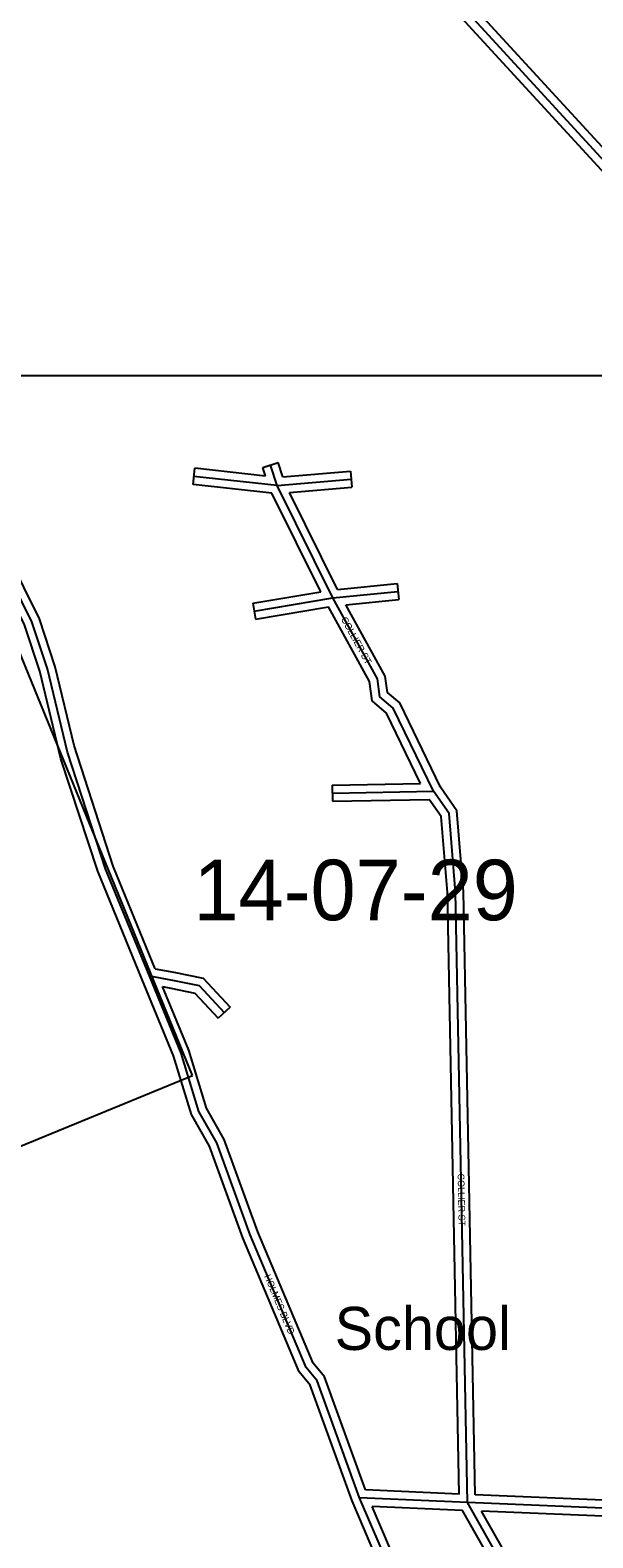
# Model space of a CAD drawing. Extents: x 418523 to 616617, y 1878279 to 2196743.
# Drawn here: x 542235 to 544325, y 2020103 to 2025705 of the extents above; entities that cross this region are included whole.
import ezdxf

# ---------------------------------------------------------------- set-up
doc = ezdxf.new("R2010")
doc.units = 0
for name, color, linetype in [('Level 1', 7, 'Continuous'), ('Level 2', 7, 'Continuous'), ('Level 31', 7, 'Continuous'), ('Level 32', 7, 'Continuous'), ('Level 34', 7, 'Continuous'), ('Level 57', 7, 'Continuous')]:
    doc.layers.add(name, color=color, linetype=linetype)

msp = doc.modelspace()

# ---------------------------------------------------------------- linework, layer by layer
at = {"layer": 'Level 1'}
for p, q in [((541775.533, 2024422.111), (544803.378, 2024421.858)), ((542838.32, 2021820.853), (541775.533, 2024422.111)), ((541571.53, 2021301.348), (542838.32, 2021820.853))]:
    msp.add_line(p, q, dxfattribs=at)
at = {"layer": 'Level 31'}
for p, q in [((543152.142, 2024012.517), (542843.616, 2024046.93)), ((543152.142, 2024012.517), (543127.98, 2024088.961)), ((543152.142, 2024012.517), (543427.262, 2024036.76)), ((543359.358, 2023595.118), (543152.142, 2024012.517)), ((543067.364, 2023545.835), (543359.358, 2023595.118)), ((543359.358, 2023595.118), (543601.209, 2023619.465)), ((543357.44, 2022869.978), (543732.651, 2022877.186)), ((543858.903, 2020234.419), (543458.706, 2020252.016)), ((543690.599, 2019709.443), (543458.706, 2020252.016)), ((544057.796, 2019883.601), (543858.903, 2020234.419)), ((544521.15, 2020206.934), (543858.903, 2020234.419))]:
    msp.add_line(p, q, dxfattribs=at)
for points in [[(544920.97, 2024549.675), (544605.033, 2024959.033), (543715.724, 2025928.378), (543399.513, 2026137.733), (541751.558, 2027150.936)], [(542373.995, 2023022.493), (542299.856, 2023331.476), (542242.095, 2023506.578), (542125.896, 2023740.412), (541894.157, 2024316.089)], [(543732.651, 2022877.186), (543583.399, 2023186.032), (543533.46, 2023228.007), (543525.11, 2023294.584), (543359.358, 2023595.118)], [(542678.158, 2022190.94), (542514.612, 2022588.932), (542373.995, 2023022.493)], [(543858.903, 2020234.419), (543814.84, 2022501.996), (543790.7, 2022793.728), (543732.651, 2022877.186)], [(543458.706, 2020252.016), (543301.592, 2020685.987), (543259.915, 2020735.937), (543052.916, 2021228.615), (542928.799, 2021570.479), (542862.296, 2021687.421), (542796.105, 2021904.37), (542678.158, 2022190.94)], [(542678.158, 2022190.94), (542763.352, 2022175.037), (542862.792, 2022154.727), (542955.965, 2022054.795)]]:
    msp.add_lwpolyline(points, dxfattribs=at)
at = {"layer": 'Level 32'}
for p, q in [((543099.374, 2024079.919), (543156.586, 2024098.002)), ((543173.493, 2024044.515), (543156.586, 2024098.002)), ((542840.29, 2024017.113), (542846.942, 2024076.746)), ((543109.639, 2024047.444), (542846.942, 2024076.746)), ((543109.639, 2024047.444), (543099.374, 2024079.919)), ((543173.493, 2024044.515), (543424.63, 2024066.645)), ((543424.63, 2024066.645), (543429.896, 2024006.874)), ((543132.55, 2023984.515), (542840.29, 2024017.113)), ((543314.517, 2023617.974), (543132.55, 2023984.515)), ((543198.558, 2023986.489), (543429.896, 2024006.874)), ((543377.002, 2023627.046), (543198.558, 2023986.49)), ((543377.002, 2023627.046), (543598.204, 2023649.315)), ((543598.204, 2023649.315), (543604.215, 2023589.614)), ((543062.371, 2023575.417), (543314.517, 2023617.974)), ((543407.573, 2023569.818), (543604.215, 2023589.614)), ((543062.371, 2023575.417), (543072.356, 2023516.252)), ((543072.356, 2023516.252), (543343.366, 2023561.993)), ((543356.864, 2022899.972), (543685.27, 2022906.281)), ((543356.864, 2022899.972), (543358.018, 2022839.982)), ((543358.018, 2022839.982), (543717.186, 2022846.881)), ((542977.908, 2022075.253), (542934.023, 2022034.336)), ((543650.625, 2019726.638), (543430.787, 2020241.006)), ((543828.287, 2020265.794), (543480.081, 2020281.105)), ((544522.394, 2020236.909), (543888.35, 2020263.223)), ((543706.764, 2019747.959), (543505.038, 2020219.948)), ((543840.996, 2020205.176), (543505.039, 2020219.948)), ((544017.486, 2019893.872), (543840.995, 2020205.176)), ((544082.63, 2019900.628), (543911.655, 2020202.201)), ((544519.906, 2020176.958), (543911.655, 2020202.201))]:
    msp.add_line(p, q, dxfattribs=at)
for points in [[(544890.89, 2024539.546), (544582.063, 2024939.692), (543696.1, 2025905.391), (543383.371, 2026112.44), (541735.845, 2027125.378)], [(544941.744, 2024571.86), (544628.003, 2024978.374), (543735.348, 2025951.366), (543415.655, 2026163.026), (541783.04, 2027166.797)], [(542398.885, 2023047.346), (542328.737, 2023339.688), (542269.915, 2023518.01), (542153.287, 2023752.707), (541920.335, 2024331.399)], [(542349.108, 2022997.639), (542270.975, 2023323.262), (542214.276, 2023495.146), (542098.506, 2023728.116), (541867.982, 2024300.778)], [(543685.271, 2022906.281), (543559.18, 2023167.198), (543505.157, 2023212.607), (543496.059, 2023285.137), (543343.366, 2023561.993)], [(543758.633, 2022892.371), (543607.617, 2023204.866), (543561.765, 2023243.407), (543554.16, 2023304.031), (543407.572, 2023569.819)], [(542699.705, 2022217.436), (542543.18, 2022598.341), (542398.885, 2023047.346)], [(542650.41, 2022179.536), (542486.045, 2022579.522), (542349.108, 2022997.639)], [(543888.35, 2020263.222), (543844.816, 2022503.526), (543819.934, 2022804.239), (543758.633, 2022892.371)], [(543828.287, 2020265.794), (543784.863, 2022500.466), (543761.466, 2022783.218), (543717.185, 2022846.881)], [(542699.705, 2022217.436), (542769.107, 2022204.481), (542878.194, 2022182.201), (542977.908, 2022075.253)], [(543430.787, 2020241.005), (543275.178, 2020670.816), (543233.999, 2020720.171), (543024.97, 2021217.678), (542901.465, 2021557.855), (542834.573, 2021675.483), (542767.823, 2021894.261), (542650.415, 2022179.521)], [(543480.082, 2020281.105), (543328.005, 2020701.158), (543285.831, 2020751.704), (543080.863, 2021239.551), (542956.133, 2021583.103), (542890.02, 2021699.358), (542824.385, 2021914.479), (542726.907, 2022151.32)], [(542726.907, 2022151.32), (542757.597, 2022145.592), (542847.39, 2022127.253), (542934.023, 2022034.336)]]:
    msp.add_lwpolyline(points, dxfattribs=at)

# ---------------------------------------------------------------- texts
at = {"layer": 'Level 2'}
msp.add_text('14-07-29', height=225, dxfattribs=at).set_placement((542841.753, 2022397.581))
at = {"layer": 'Level 34'}
for s, height, rotation, p in [('COLLIER ST', 25, 298.876875, (543388.623, 2023516.176)), ('COLLIER ST', 24.9992, 271.112228, (543822.658, 2021456.288)), ('HOLMES BLVD', 25, 292.788797, (543103.717, 2021075.436))]:
    msp.add_text(s, height=height, rotation=rotation, dxfattribs=at).set_placement(p)
at = {"layer": 'Level 57'}
msp.add_text('School', height=160, dxfattribs=at).set_placement((543366.046, 2020801.317))

doc.saveas('drawing.dxf')
